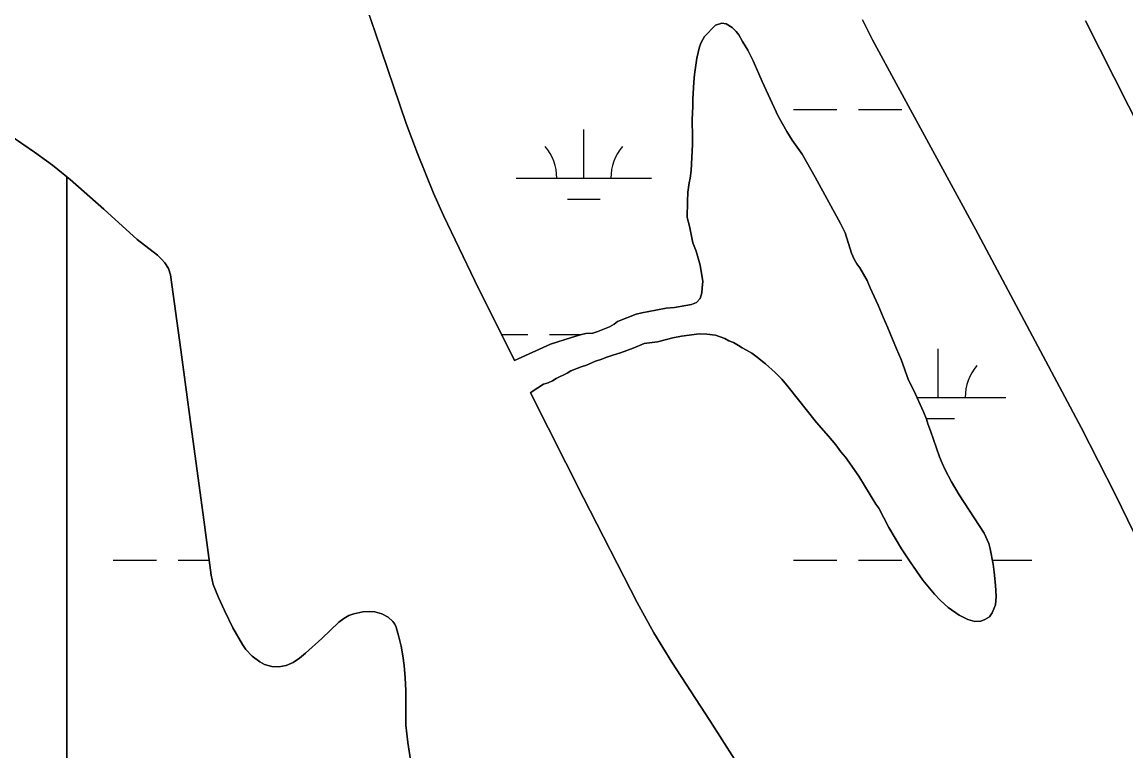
# Model space of a CAD drawing. Extents: x 3161564 to 3199464, y 849354 to 874788.
# Drawn here: x 3184008 to 3184823, y 867224 to 867762 of the extents above; entities that cross this region are included whole.
import ezdxf

# ---------------------------------------------------------------- set-up
doc = ezdxf.new("R2010")
doc.units = 0
for name, color, linetype in [('V-SITE-VEGE', 7, 'Continuous'), ('V-TOPO-SHOR', 7, 'Continuous'), ('V-WETL-SWMP', 7, 'Continuous')]:
    doc.layers.add(name, color=color, linetype=linetype)

msp = doc.modelspace()

# ---------------------------------------------------------------- linework, layer by layer
at = {"layer": 'V-SITE-VEGE'}
for points in [[(3184647.1, 867536.44), (3184643.59, 867544.12), (3184639.91, 867553.2), (3184633.95, 867565.94), (3184631.85, 867571.35), (3184626.42, 867580.6), (3184624.15, 867583.57), (3184622.22, 867587.06), (3184620.12, 867591.42), (3184615.55, 867606.44), (3184612.22, 867613.25), (3184593.48, 867647.63), (3184583.85, 867664.56), (3184576.5, 867674.85), (3184572.47, 867681.31), (3184566.17, 867692.66), (3184561.61, 867702.08), (3184554.25, 867718.31), (3184547.76, 867733.5), (3184543.74, 867741.35), (3184539.71, 867747.64), (3184537.08, 867752.52), (3184535.16, 867755.14), (3184532.18, 867758.11), (3184527.81, 867760.72), (3184524.49, 867761.24), (3184519.95, 867759.66), (3184511.75, 867751.44), (3184509.31, 867747.07), (3184508.1, 867743.75), (3184506.19, 867735.36), (3184504.28, 867723.31), (3184503.77, 867717.72), (3184503.09, 867705.14), (3184503.1, 867700.07), (3184502.76, 867689.94), (3184502.78, 867677.01), (3184502.96, 867671.77), (3184501.95, 867652.38), (3184501.25, 867646.79), (3184500.56, 867643.3), (3184499.52, 867636.48), (3184499.19, 867629.67), (3184499.03, 867617.79), (3184500.78, 867611.33), (3184503.25, 867599.11), (3184505.7, 867592.82), (3184508.51, 867582.7), (3184510.63, 867570.65), (3184509.94, 867565.76), (3184509.77, 867562.09), (3184508.55, 867557.89), (3184505.93, 867555.1), (3184502.09, 867553.52), (3184489.52, 867551.4), (3184483.41, 867550.87), (3184475.9, 867549.29), (3184465.59, 867547.52), (3184461.23, 867546.47), (3184447.44, 867541.03), (3184445, 867539.11), (3184441.68, 867537.18), (3184432.95, 867533.68), (3184429.28, 867532.45), (3184424.22, 867532.09), (3184421.08, 867531.39), (3184413.57, 867529.28), (3184398.2, 867524.19), (3184371.57, 867512.22), (3184342.28, 867571.1), (3184319.11, 867619.27), (3184311.73, 867635.76), (3184299.88, 867665.05), (3184291.66, 867687.28), (3184268.6, 867754.57), (3184249.48, 867810.79)], [(3184628.34, 867763.69), (3184635.78, 867749), (3184654.58, 867713.9), (3184711.8, 867609.2), (3184789.74, 867462.8), (3184814.85, 867413.55), (3184828.73, 867385.17)], [(3184835.19, 867679.26), (3184792.94, 867762.88)], [(3183989.6, 867684.85), (3184017.16, 867666.09), (3184030.62, 867656.34), (3184043.6, 867645.94), (3184068.52, 867624.05), (3184093.1, 867601.64), (3184107.98, 867589.95), (3184111.37, 867586.81), (3184113.58, 867584.29), (3184116.16, 867580.15), (3184117.6, 867575.48), (3184125.33, 867520.22), (3184132.61, 867464.93), (3184141.79, 867398.39), (3184147.62, 867353.68), (3184149.18, 867346.95), (3184153.02, 867337.24), (3184157.44, 867327.67), (3184163.63, 867314.9), (3184170.76, 867302.54), (3184173.32, 867298.86), (3184177.83, 867294.04), (3184183.53, 867289.8), (3184187.05, 867287.92), (3184192.37, 867286.25), (3184197.68, 867285.98), (3184202.96, 867286.98), (3184208.16, 867289.32), (3184212.94, 867292.59), (3184217.23, 867296.14), (3184229.27, 867306.99), (3184241.83, 867319.06)], [(3184533.93, 867217.84), (3184515.62, 867246.59), (3184487.7, 867289.42), (3184474.4, 867311.2), (3184462.07, 867333.54), (3184422.52, 867410.84), (3184383.46, 867488.39), (3184384.46, 867489.23), (3184393.01, 867494.66), (3184396.32, 867495.72), (3184399.64, 867497.29), (3184402.26, 867498.87), (3184410.46, 867502.9), (3184413.08, 867504.65), (3184420.76, 867507.63), (3184424.78, 867508.86), (3184431.41, 867511.66), (3184435.95, 867513.24), (3184438.92, 867514.47), (3184443.98, 867516.22), (3184449.74, 867517.98), (3184459.17, 867521.31), (3184467.2, 867524.82), (3184476.98, 867526.05), (3184483.79, 867527.64), (3184488.33, 867529.04), (3184494.79, 867530.1), (3184507.89, 867531.86), (3184513.48, 867531.7), (3184519.94, 867530.83), (3184526.76, 867528.4), (3184529.73, 867526.83), (3184533.05, 867525.44), (3184536.9, 867523.35), (3184539.52, 867521.61), (3184542.84, 867519.86), (3184546.69, 867517.6), (3184549.66, 867515.51), (3184556.83, 867509.75), (3184564, 867503.3), (3184568.73, 867498.42), (3184573.45, 867492.84), (3184594.45, 867466.49), (3184603.38, 867456.37), (3184608.62, 867449.92), (3184612.48, 867444.86), (3184615.8, 867440.85), (3184625.6, 867426.89), (3184638.21, 867406.29), (3184640.31, 867403.15), (3184647.84, 867389.01), (3184657.12, 867373.13), (3184663.43, 867363.53), (3184672.88, 867350.1), (3184681.46, 867339.63), (3184685.65, 867335.27), (3184691.6, 867329.86), (3184699.64, 867324.29), (3184706.11, 867320.98), (3184711.35, 867319.59), (3184715.72, 867319.77), (3184718.69, 867320.99), (3184722.01, 867323.1), (3184724.1, 867326.07), (3184726.53, 867331.83), (3184727.05, 867337.95), (3184726.51, 867346.33), (3184725.62, 867355.94), (3184724.74, 867361.88), (3184722.63, 867373.23), (3184721.58, 867377.07), (3184718.25, 867384.75), (3184699.69, 867413.02), (3184694.08, 867422.62), (3184689.35, 867431.52), (3184687.07, 867436.41), (3184685.15, 867441.12), (3184678.48, 867460.33), (3184676.55, 867465.39), (3184675.5, 867468.88), (3184673.39, 867474.29), (3184666.21, 867490), (3184662.35, 867497.68), (3184656.92, 867512.87), (3184653.41, 867520.73), (3184647.1, 867536.44)], [(3184241.83, 867319.06), (3184245.56, 867321.9), (3184249.33, 867323.9), (3184252.91, 867325.27), (3184259.56, 867326.72), (3184264.63, 867326.96), (3184268.36, 867326.63), (3184273.65, 867325.26), (3184278.33, 867322.78), (3184281.81, 867319.48), (3184283.13, 867317.48), (3184284.1, 867315.28), (3184286.21, 867308.34), (3184287.79, 867301.32), (3184289.07, 867294.26), (3184290.08, 867287.17), (3184290.86, 867277.92), (3184291.33, 867268.65), (3184291.37, 867242.98), (3184292.7, 867230.2), (3184294.73, 867217.48)]]:
    msp.add_lwpolyline(points, dxfattribs=at)
at = {"layer": 'V-TOPO-SHOR'}
for points in [[(3184371.57, 867512.22), (3184342.28, 867571.1), (3184319.11, 867619.27), (3184311.73, 867635.76), (3184299.88, 867665.05), (3184291.66, 867687.28), (3184268.6, 867754.57), (3184249.48, 867810.79)], [(3184828.73, 867385.17), (3184814.85, 867413.55), (3184789.74, 867462.8), (3184711.8, 867609.2), (3184654.58, 867713.9), (3184635.78, 867749), (3184628.34, 867763.69)], [(3184792.94, 867762.88), (3184835.19, 867679.26)], [(3184371.57, 867512.22), (3184398.2, 867524.19), (3184413.57, 867529.28), (3184421.08, 867531.39), (3184424.22, 867532.09), (3184429.28, 867532.45), (3184432.95, 867533.68), (3184441.68, 867537.18), (3184445, 867539.11), (3184447.44, 867541.03), (3184461.23, 867546.47), (3184465.59, 867547.52), (3184475.9, 867549.29), (3184483.41, 867550.87), (3184489.52, 867551.4), (3184502.09, 867553.52), (3184505.93, 867555.1), (3184508.55, 867557.89), (3184509.77, 867562.09), (3184509.94, 867565.76), (3184510.63, 867570.65), (3184508.51, 867582.7), (3184505.7, 867592.82), (3184503.25, 867599.11), (3184500.78, 867611.33), (3184499.03, 867617.79), (3184499.19, 867629.67), (3184499.52, 867636.48), (3184500.56, 867643.3), (3184501.25, 867646.79), (3184501.95, 867652.38), (3184502.96, 867671.77), (3184502.78, 867677.01), (3184502.76, 867689.94), (3184503.1, 867700.07), (3184503.09, 867705.14), (3184503.77, 867717.71), (3184504.28, 867723.31), (3184506.19, 867735.36), (3184508.1, 867743.75), (3184509.31, 867747.07), (3184511.75, 867751.44), (3184519.95, 867759.66), (3184524.49, 867761.24), (3184527.81, 867760.72), (3184532.18, 867758.11), (3184535.16, 867755.14), (3184537.08, 867752.52), (3184539.71, 867747.64), (3184543.74, 867741.35), (3184547.76, 867733.5), (3184554.25, 867718.31), (3184561.61, 867702.08), (3184566.17, 867692.66), (3184572.47, 867681.31), (3184576.5, 867674.85), (3184583.85, 867664.56), (3184593.48, 867647.63), (3184612.22, 867613.25), (3184615.55, 867606.44), (3184620.12, 867591.42), (3184622.22, 867587.06), (3184624.15, 867583.57), (3184626.42, 867580.6), (3184631.85, 867571.35), (3184633.95, 867565.94), (3184639.91, 867553.2), (3184643.59, 867544.12), (3184647.1, 867536.44), (3184653.41, 867520.73), (3184656.92, 867512.87), (3184662.35, 867497.68), (3184666.21, 867490), (3184673.39, 867474.29), (3184675.5, 867468.88), (3184676.55, 867465.39), (3184678.48, 867460.33), (3184685.15, 867441.12), (3184687.07, 867436.41), (3184689.35, 867431.52), (3184694.08, 867422.62), (3184699.69, 867413.02), (3184718.25, 867384.75), (3184721.58, 867377.07), (3184722.63, 867373.23), (3184724.74, 867361.88), (3184725.62, 867355.94), (3184726.51, 867346.33), (3184727.05, 867337.95), (3184726.53, 867331.84), (3184724.1, 867326.07), (3184722.01, 867323.1), (3184718.69, 867320.99), (3184715.72, 867319.77), (3184711.35, 867319.59), (3184706.11, 867320.98), (3184699.64, 867324.29), (3184691.6, 867329.86), (3184685.65, 867335.27), (3184681.46, 867339.63), (3184672.88, 867350.1)], [(3183989.6, 867684.85), (3184017.16, 867666.09), (3184030.62, 867656.34), (3184043.6, 867645.94), (3184068.52, 867624.05), (3184093.1, 867601.64), (3184107.98, 867589.95)], [(3184107.98, 867589.95), (3184111.37, 867586.81), (3184113.58, 867584.29), (3184116.16, 867580.15), (3184117.6, 867575.48), (3184125.33, 867520.22), (3184132.61, 867464.93), (3184141.79, 867398.39), (3184147.62, 867353.68), (3184149.18, 867346.95), (3184153.02, 867337.24), (3184157.44, 867327.67), (3184163.63, 867314.9), (3184170.76, 867302.54), (3184173.32, 867298.86), (3184177.83, 867294.04), (3184183.53, 867289.8), (3184187.05, 867287.92), (3184192.37, 867286.25), (3184197.68, 867285.98), (3184202.96, 867286.98), (3184208.16, 867289.32), (3184212.94, 867292.59), (3184217.23, 867296.14), (3184229.27, 867306.99), (3184241.83, 867319.06), (3184245.56, 867321.9), (3184249.33, 867323.9), (3184252.91, 867325.27), (3184259.56, 867326.72), (3184264.63, 867326.96), (3184268.36, 867326.63), (3184273.65, 867325.26), (3184278.33, 867322.78), (3184281.81, 867319.48), (3184283.13, 867317.48), (3184284.1, 867315.28), (3184286.21, 867308.34), (3184287.79, 867301.32), (3184289.07, 867294.26), (3184290.08, 867287.17), (3184290.86, 867277.92), (3184291.33, 867268.65), (3184291.37, 867242.98), (3184292.7, 867230.2), (3184294.73, 867217.48)], [(3184672.88, 867350.1), (3184663.43, 867363.53), (3184657.12, 867373.13), (3184647.84, 867389.01), (3184640.31, 867403.15), (3184638.21, 867406.29), (3184625.6, 867426.89), (3184615.8, 867440.85), (3184612.48, 867444.86), (3184608.62, 867449.92), (3184603.38, 867456.37), (3184594.45, 867466.49), (3184573.45, 867492.84), (3184568.73, 867498.42), (3184564, 867503.3), (3184556.83, 867509.75), (3184549.66, 867515.51), (3184546.69, 867517.6), (3184542.84, 867519.86), (3184539.52, 867521.61), (3184536.9, 867523.35), (3184533.05, 867525.44), (3184529.73, 867526.83), (3184526.76, 867528.4), (3184519.94, 867530.83), (3184513.48, 867531.7), (3184507.89, 867531.86), (3184494.79, 867530.1), (3184488.33, 867529.04), (3184483.79, 867527.64), (3184476.98, 867526.05), (3184467.2, 867524.82), (3184459.17, 867521.31), (3184449.74, 867517.98), (3184443.98, 867516.22), (3184438.92, 867514.47), (3184435.95, 867513.24), (3184431.41, 867511.66), (3184424.78, 867508.86), (3184420.76, 867507.63), (3184413.08, 867504.65), (3184410.46, 867502.9), (3184402.26, 867498.87), (3184399.64, 867497.29), (3184396.32, 867495.72), (3184393.01, 867494.66)], [(3184393.01, 867494.66), (3184384.46, 867489.23), (3184383.46, 867488.39)], [(3184807.56, 866802.87), (3184804.87, 866807.75), (3184790.54, 866828.83), (3184764.63, 866864.76), (3184744.69, 866891.15), (3184683.75, 866969.32), (3184669.04, 866987.42), (3184646.48, 867014.17), (3184635.58, 867027.86), (3184625.3, 867042.07), (3184623.05, 867046.22), (3184617.94, 867059.53), (3184581.82, 867130.77), (3184563.19, 867166.11), (3184543.84, 867201.08), (3184533.93, 867217.84), (3184515.62, 867246.59), (3184487.7, 867289.42), (3184474.4, 867311.2), (3184462.07, 867333.54), (3184422.52, 867410.84), (3184383.46, 867488.39)]]:
    msp.add_lwpolyline(points, dxfattribs=at)
at = {"layer": 'V-WETL-SWMP'}
for p, q in [((3184249.48, 867810.79), (3184268.6, 867754.57)), ((3184635.78, 867749), (3184628.34, 867763.69)), ((3184792.94, 867762.88), (3184835.19, 867679.26)), ((3184268.6, 867754.57), (3184291.66, 867687.28)), ((3184511.75, 867751.44), (3184519.95, 867759.66)), ((3184519.95, 867759.66), (3184524.49, 867761.24)), ((3184524.49, 867761.24), (3184527.81, 867760.72)), ((3184527.81, 867760.72), (3184532.18, 867758.11)), ((3184532.18, 867758.11), (3184535.16, 867755.14)), ((3184535.16, 867755.14), (3184537.08, 867752.53)), ((3184508.1, 867743.75), (3184509.31, 867747.07)), ((3184509.31, 867747.07), (3184511.75, 867751.44)), ((3184537.08, 867752.53), (3184539.71, 867747.64)), ((3184539.71, 867747.64), (3184543.73, 867741.36)), ((3184654.58, 867713.9), (3184635.78, 867749)), ((3184506.19, 867735.36), (3184508.1, 867743.75)), ((3184543.73, 867741.36), (3184547.76, 867733.5)), ((3184504.29, 867723.31), (3184506.19, 867735.36)), ((3184547.76, 867733.5), (3184554.25, 867718.31)), ((3184503.77, 867717.72), (3184504.29, 867723.31)), ((3184503.09, 867705.14), (3184503.77, 867717.72)), ((3184554.25, 867718.31), (3184561.61, 867702.08)), ((3184711.79, 867609.2), (3184654.58, 867713.9)), ((3184503.1, 867700.07), (3184503.09, 867705.14)), ((3184502.76, 867689.94), (3184503.1, 867700.07)), ((3184561.61, 867702.08), (3184566.17, 867692.65)), ((3184577.32, 867697.54), (3184609.32, 867697.54)), ((3184625.32, 867697.54), (3184657.32, 867697.54)), ((3184502.78, 867677.01), (3184502.76, 867689.94)), ((3184566.17, 867692.65), (3184572.47, 867681.31)), ((3184017.16, 867666.09), (3183989.6, 867684.85)), ((3184291.66, 867687.28), (3184299.88, 867665.05)), ((3184422.73, 867646.8), (3184422.73, 867682.8)), ((3184572.47, 867681.31), (3184576.5, 867674.85)), ((3184502.96, 867671.77), (3184502.78, 867677.01)), ((3184576.5, 867674.85), (3184583.85, 867664.56)), ((3184030.62, 867656.34), (3184017.16, 867666.09)), ((3184299.88, 867665.05), (3184311.73, 867635.76)), ((3184501.95, 867652.38), (3184502.96, 867671.77)), ((3184583.85, 867664.56), (3184593.48, 867647.63)), ((3184041.16, 867647.9), (3184030.62, 867656.34)), ((3184043.6, 867645.94), (3184041.16, 867647.9)), ((3184041.16, 867647.9), (3184041.16, 865479.11)), ((3184041.16, 865479.11), (3184041.16, 867647.9)), ((3184501.25, 867646.79), (3184501.95, 867652.38)), ((3184593.48, 867647.63), (3184612.22, 867613.25)), ((3184068.52, 867624.05), (3184043.6, 867645.94)), ((3184372.73, 867646.8), (3184472.73, 867646.8)), ((3184499.52, 867636.48), (3184500.56, 867643.3)), ((3184500.56, 867643.3), (3184501.25, 867646.79)), ((3184311.73, 867635.76), (3184319.11, 867619.27)), ((3184410.73, 867631.37), (3184434.73, 867631.37)), ((3184499.18, 867629.67), (3184499.52, 867636.48)), ((3184093.1, 867601.64), (3184068.52, 867624.05)), ((3184499.03, 867617.79), (3184499.18, 867629.67)), ((3184319.11, 867619.27), (3184342.27, 867571.1)), ((3184500.78, 867611.33), (3184499.03, 867617.79)), ((3184503.25, 867599.11), (3184500.78, 867611.33)), ((3184612.22, 867613.25), (3184615.55, 867606.44)), ((3184789.74, 867462.8), (3184711.79, 867609.2)), ((3184107.98, 867589.95), (3184093.1, 867601.64)), ((3184505.7, 867592.82), (3184503.25, 867599.11)), ((3184615.55, 867606.44), (3184620.12, 867591.42)), ((3184508.51, 867582.7), (3184505.7, 867592.82)), ((3184620.12, 867591.42), (3184622.22, 867587.06)), ((3184111.37, 867586.81), (3184107.98, 867589.95)), ((3184113.58, 867584.29), (3184111.37, 867586.81)), ((3184116.16, 867580.15), (3184113.58, 867584.29)), ((3184510.63, 867570.65), (3184508.51, 867582.7)), ((3184622.22, 867587.06), (3184624.15, 867583.57)), ((3184624.15, 867583.57), (3184626.42, 867580.6)), ((3184117.6, 867575.48), (3184116.16, 867580.15)), ((3184125.33, 867520.22), (3184117.6, 867575.48)), ((3184626.42, 867580.6), (3184631.85, 867571.35)), ((3184342.27, 867571.1), (3184371.57, 867512.22)), ((3184509.93, 867565.76), (3184510.63, 867570.65)), ((3184631.85, 867571.35), (3184633.95, 867565.94)), ((3184508.55, 867557.89), (3184509.77, 867562.09)), ((3184509.77, 867562.09), (3184509.93, 867565.76)), ((3184633.95, 867565.94), (3184639.91, 867553.2)), ((3184475.9, 867549.29), (3184483.41, 867550.87)), ((3184483.41, 867550.87), (3184489.52, 867551.4)), ((3184489.52, 867551.4), (3184502.09, 867553.52)), ((3184502.09, 867553.52), (3184505.93, 867555.09)), ((3184505.93, 867555.09), (3184508.55, 867557.89)), ((3184639.91, 867553.2), (3184643.59, 867544.12)), ((3184447.44, 867541.03), (3184461.23, 867546.47)), ((3184461.23, 867546.47), (3184465.59, 867547.52)), ((3184465.59, 867547.52), (3184475.9, 867549.29)), ((3184643.59, 867544.12), (3184647.1, 867536.44)), ((3184429.28, 867532.45), (3184432.95, 867533.68)), ((3184432.95, 867533.68), (3184441.68, 867537.18)), ((3184441.68, 867537.18), (3184444.99, 867539.11)), ((3184444.99, 867539.11), (3184447.44, 867541.03)), ((3184647.1, 867536.44), (3184653.41, 867520.73)), ((3184362.04, 867531.37), (3184381.32, 867531.37)), ((3184397.32, 867531.37), (3184421.01, 867531.37)), ((3184398.2, 867524.19), (3184413.57, 867529.28)), ((3184413.57, 867529.28), (3184421.08, 867531.39)), ((3184421.08, 867531.39), (3184424.22, 867532.09)), ((3184424.22, 867532.09), (3184429.28, 867532.45)), ((3184476.98, 867526.06), (3184467.2, 867524.82)), ((3184483.79, 867527.64), (3184476.98, 867526.06)), ((3184488.33, 867529.04), (3184483.79, 867527.64)), ((3184494.79, 867530.1), (3184488.33, 867529.04)), ((3184507.89, 867531.87), (3184494.79, 867530.1)), ((3184513.48, 867531.7), (3184507.89, 867531.87)), ((3184519.94, 867530.84), (3184513.48, 867531.7)), ((3184526.76, 867528.4), (3184519.94, 867530.84)), ((3184529.73, 867526.83), (3184526.76, 867528.4)), ((3184533.05, 867525.44), (3184529.73, 867526.83)), ((3184536.9, 867523.35), (3184533.05, 867525.44)), ((3184132.61, 867464.93), (3184125.33, 867520.22)), ((3184371.57, 867512.22), (3184398.2, 867524.19)), ((3184449.74, 867517.98), (3184443.98, 867516.22)), ((3184459.17, 867521.31), (3184449.74, 867517.98)), ((3184467.2, 867524.82), (3184459.17, 867521.31)), ((3184539.52, 867521.61), (3184536.9, 867523.35)), ((3184542.84, 867519.86), (3184539.52, 867521.61)), ((3184546.69, 867517.6), (3184542.84, 867519.86)), ((3184549.66, 867515.51), (3184546.69, 867517.6)), ((3184653.41, 867520.73), (3184656.92, 867512.87)), ((3184684.17, 867484.94), (3184684.17, 867520.94)), ((3184431.41, 867511.66), (3184424.78, 867508.86)), ((3184435.95, 867513.24), (3184431.41, 867511.66)), ((3184438.92, 867514.47), (3184435.95, 867513.24)), ((3184443.98, 867516.22), (3184438.92, 867514.47)), ((3184556.83, 867509.75), (3184549.66, 867515.51)), ((3184564, 867503.3), (3184556.83, 867509.75)), ((3184656.92, 867512.87), (3184662.35, 867497.68)), ((3184410.46, 867502.9), (3184402.26, 867498.87)), ((3184413.08, 867504.65), (3184410.46, 867502.9)), ((3184420.76, 867507.63), (3184413.08, 867504.65)), ((3184424.78, 867508.86), (3184420.76, 867507.63)), ((3184568.73, 867498.42), (3184564, 867503.3)), ((3184393.01, 867494.66), (3184384.46, 867489.23)), ((3184396.32, 867495.72), (3184393.01, 867494.66)), ((3184399.64, 867497.29), (3184396.32, 867495.72)), ((3184402.26, 867498.87), (3184399.64, 867497.29)), ((3184573.45, 867492.84), (3184568.73, 867498.42)), ((3184594.45, 867466.49), (3184573.45, 867492.84)), ((3184662.35, 867497.68), (3184666.21, 867490)), ((3184384.46, 867489.23), (3184383.46, 867488.39)), ((3184383.46, 867488.39), (3184422.52, 867410.84)), ((3184666.21, 867490), (3184673.39, 867474.29)), ((3184668.52, 867484.94), (3184734.17, 867484.94)), ((3184673.39, 867474.29), (3184675.5, 867468.88)), ((3184675.25, 867469.51), (3184696.17, 867469.51)), ((3184675.5, 867468.88), (3184676.55, 867465.39)), ((3184141.79, 867398.39), (3184132.61, 867464.93)), ((3184603.37, 867456.37), (3184594.45, 867466.49)), ((3184676.55, 867465.39), (3184678.48, 867460.33)), ((3184678.48, 867460.33), (3184685.15, 867441.12)), ((3184814.85, 867413.55), (3184789.74, 867462.8)), ((3184608.62, 867449.92), (3184603.37, 867456.37)), ((3184612.48, 867444.86), (3184608.62, 867449.92)), ((3184615.8, 867440.85), (3184612.48, 867444.86)), ((3184625.6, 867426.89), (3184615.8, 867440.85)), ((3184685.15, 867441.12), (3184687.07, 867436.41)), ((3184687.07, 867436.41), (3184689.35, 867431.52)), ((3184689.35, 867431.52), (3184694.08, 867422.62)), ((3184638.21, 867406.29), (3184625.6, 867426.89)), ((3184694.08, 867422.62), (3184699.69, 867413.02)), ((3184699.69, 867413.02), (3184718.24, 867384.75)), ((3184828.73, 867385.17), (3184814.85, 867413.55)), ((3184422.52, 867410.84), (3184462.07, 867333.54)), ((3184640.31, 867403.15), (3184638.21, 867406.29)), ((3184147.62, 867353.68), (3184141.79, 867398.39)), ((3184647.84, 867389.01), (3184640.31, 867403.15)), ((3184657.12, 867373.13), (3184647.84, 867389.01)), ((3184718.24, 867384.75), (3184721.57, 867377.07)), ((3184663.43, 867363.53), (3184657.12, 867373.13)), ((3184721.57, 867377.07), (3184722.63, 867373.23)), ((3184722.63, 867373.23), (3184724.74, 867361.88)), ((3184075.42, 867364.87), (3184107.42, 867364.87)), ((3184123.42, 867364.87), (3184146.16, 867364.87)), ((3184577.32, 867364.87), (3184609.32, 867364.87)), ((3184625.32, 867364.87), (3184657.32, 867364.87)), ((3184672.88, 867350.1), (3184663.43, 867363.53)), ((3184724.18, 867364.87), (3184753.32, 867364.87)), ((3184724.74, 867361.88), (3184725.62, 867355.94)), ((3184725.62, 867355.94), (3184726.51, 867346.34)), ((3184149.18, 867346.95), (3184147.62, 867353.68)), ((3184153.02, 867337.24), (3184149.18, 867346.95)), ((3184681.45, 867339.63), (3184672.88, 867350.1)), ((3184726.51, 867346.34), (3184727.05, 867337.95)), ((3184685.65, 867335.27), (3184681.45, 867339.63)), ((3184157.44, 867327.67), (3184153.02, 867337.24)), ((3184462.07, 867333.54), (3184474.4, 867311.2)), ((3184691.6, 867329.86), (3184685.65, 867335.27)), ((3184726.53, 867331.84), (3184724.1, 867326.07)), ((3184727.05, 867337.95), (3184726.53, 867331.84)), ((3184163.62, 867314.9), (3184157.44, 867327.67)), ((3184245.56, 867321.9), (3184241.82, 867319.06)), ((3184249.33, 867323.91), (3184245.56, 867321.9)), ((3184252.91, 867325.27), (3184249.33, 867323.91)), ((3184259.56, 867326.72), (3184252.91, 867325.27)), ((3184264.63, 867326.96), (3184259.56, 867326.72)), ((3184268.36, 867326.63), (3184264.63, 867326.96)), ((3184273.65, 867325.26), (3184268.36, 867326.63)), ((3184278.33, 867322.79), (3184273.65, 867325.26)), ((3184281.81, 867319.48), (3184278.33, 867322.79)), ((3184699.64, 867324.29), (3184691.6, 867329.86)), ((3184706.11, 867320.98), (3184699.64, 867324.29)), ((3184722, 867323.1), (3184718.69, 867321)), ((3184724.1, 867326.07), (3184722, 867323.1)), ((3184170.76, 867302.54), (3184163.62, 867314.9)), ((3184241.82, 867319.06), (3184229.27, 867306.99)), ((3184283.13, 867317.48), (3184281.81, 867319.48)), ((3184284.1, 867315.28), (3184283.13, 867317.48)), ((3184286.21, 867308.34), (3184284.1, 867315.28)), ((3184711.35, 867319.59), (3184706.11, 867320.98)), ((3184715.72, 867319.77), (3184711.35, 867319.59)), ((3184718.69, 867321), (3184715.72, 867319.77)), ((3184229.27, 867306.99), (3184217.23, 867296.14)), ((3184287.79, 867301.31), (3184286.21, 867308.34)), ((3184474.4, 867311.2), (3184487.7, 867289.42)), ((3184173.32, 867298.86), (3184170.76, 867302.54)), ((3184177.83, 867294.05), (3184173.32, 867298.86)), ((3184289.07, 867294.26), (3184287.79, 867301.31)), ((3184183.53, 867289.8), (3184177.83, 867294.05)), ((3184187.04, 867287.92), (3184183.53, 867289.8)), ((3184208.16, 867289.32), (3184202.96, 867286.97)), ((3184212.94, 867292.6), (3184208.16, 867289.32)), ((3184217.23, 867296.14), (3184212.94, 867292.6)), ((3184290.08, 867287.17), (3184289.07, 867294.26)), ((3184487.7, 867289.42), (3184515.62, 867246.59)), ((3184192.37, 867286.25), (3184187.04, 867287.92)), ((3184197.68, 867285.98), (3184192.37, 867286.25)), ((3184202.96, 867286.97), (3184197.68, 867285.98)), ((3184290.86, 867277.92), (3184290.08, 867287.17)), ((3184291.33, 867268.65), (3184290.86, 867277.92)), ((3184291.37, 867242.98), (3184291.33, 867268.65)), ((3184292.7, 867230.2), (3184291.37, 867242.98)), ((3184515.62, 867246.59), (3184533.93, 867217.84)), ((3184294.73, 867217.48), (3184292.7, 867230.2))]:
    msp.add_line(p, q, dxfattribs=at)
for centre, start, end in [((3184367.49, 867647.28), 359.22818, 40.77184), ((3184477.98, 867647.28), 139.22818, 180.77184), ((3184739.41, 867485.41), 139.22818, 180.77184)]:
    msp.add_arc(centre, 35.25, start, end, dxfattribs=at)

doc.saveas('drawing.dxf')
